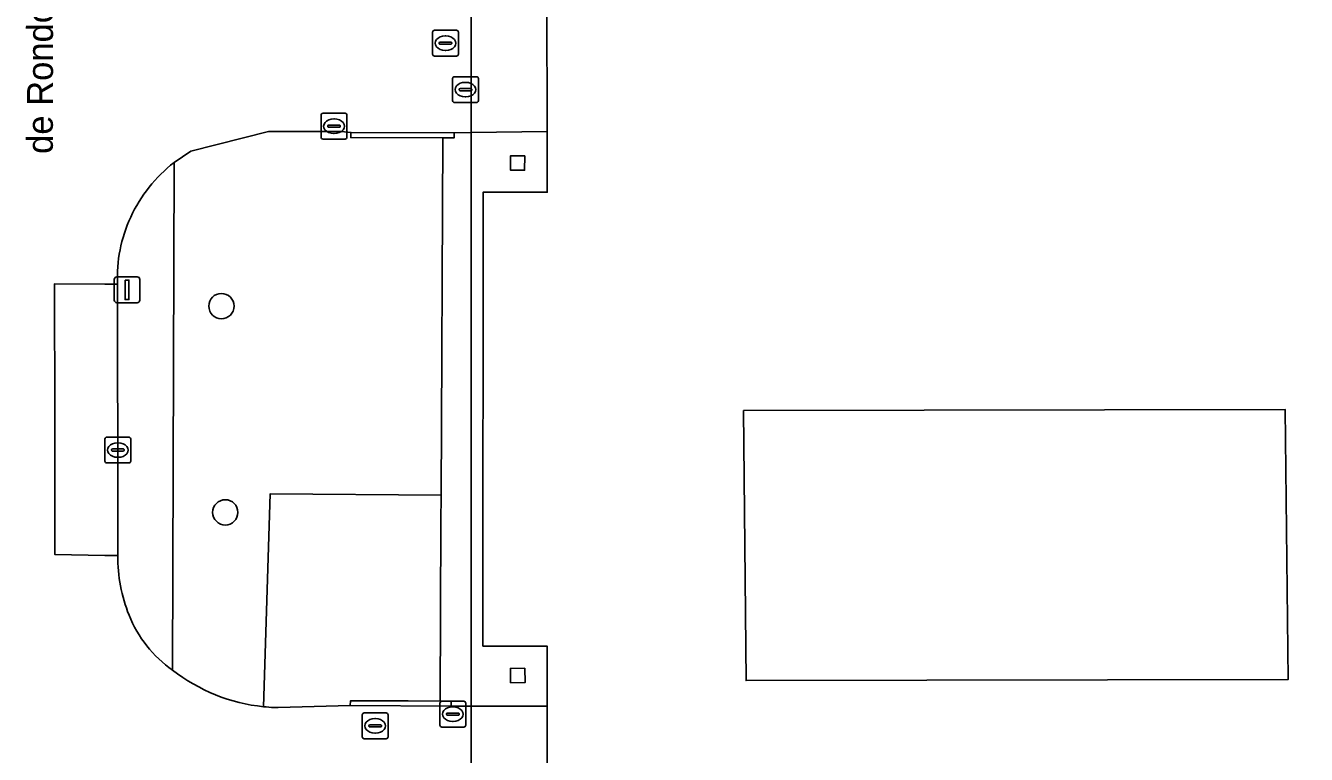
# Model space of a CAD drawing. Extents: x 161477 to 163040, y 383680 to 384871.
# Drawn here: x 162436.58 to 162486.12, y 384491.01 to 384519.2 of the extents above; entities that cross this region are included whole.
import ezdxf

# ---------------------------------------------------------------- set-up
doc = ezdxf.new("R2010")
doc.units = 0
for name, color, linetype in [('IMGEO_Berm_groen', 7, 'Continuous'), ('IMGEO_Boom', 7, 'Continuous'), ('IMGEO_Erf', 7, 'Continuous'), ('IMGEO_Groenvoorziening', 7, 'Continuous'), ('IMGEO_Kolk', 7, 'Continuous'), ('IMGEO_Lichtmast', 7, 'Continuous'), ('IMGEO_Muur', 7, 'Continuous'), ('IMGEO_Openbare_ruimte_label', 7, 'Continuous'), ('IMGEO_Pand', 7, 'Continuous'), ('IMGEO_Parkeervlak_open', 7, 'Continuous'), ('IMGEO_Rijbaan_lokaal_open', 7, 'Continuous'), ('IMGEO_Rioolput', 7, 'Continuous'), ('IMGEO_Voetpad_open', 7, 'Continuous')]:
    doc.layers.add(name, color=color, linetype=linetype)

msp = doc.modelspace()

# ---------------------------------------------------------------- linework, layer by layer
at = {"layer": 'IMGEO_Berm_groen'}
for points in [[(162442.26, 384494.267), (162442.32, 384513.904)], [(162440.13, 384509.201), (162440.141, 384500), (162440.142, 384498.826), (162440.14, 384498.699)]]:
    msp.add_lwpolyline(points, dxfattribs=at)
for centre, radius, start, end in [((162445.775, 384509.442), 5.643, 127.7526, 155.4251), ((162445.586, 384509.464), 5.462, 154.8124, 182.7637), ((162446.185, 384498.651), 6.045, 179.5463, 201.9241), ((162444.958, 384498.131), 4.712, 201.6274, 235.0786)]:
    msp.add_arc(centre, radius, start, end, dxfattribs=at)
at = {"layer": 'IMGEO_Boom'}
for centre in [(162444.15, 384508.35), (162444.3, 384500.37)]:
    msp.add_circle(centre, 0.489, dxfattribs=at)
at = {"layer": 'IMGEO_Erf'}
for points in [[(162456.752, 384515.102), (162453.809, 384515.068), (162453.809, 384500), (162453.809, 384492.869), (162456.749, 384492.871), (162456.746, 384495.198), (162454.266, 384495.199), (162454.276, 384512.753), (162456.756, 384512.752)], [(162455.882, 384513.608), (162455.332, 384513.614), (162455.338, 384514.166), (162455.888, 384514.16)], [(162485.415, 384493.903), (162485.305, 384504.347), (162464.353, 384504.306), (162464.448, 384493.862)], [(162455.34, 384493.779), (162455.331, 384494.334), (162455.886, 384494.343), (162455.895, 384493.788)]]:
    msp.add_lwpolyline(points, close=True, dxfattribs=at)
at = {"layer": 'IMGEO_Groenvoorziening'}
for points in [[(162452.712, 384514.865), (162449.155, 384514.872), (162449.162, 384515.071), (162448.793, 384515.11), (162445.978, 384515.107), (162442.972, 384514.34), (162442.32, 384513.904), (162442.26, 384494.267)], [(162445.784, 384492.85), (162446.036, 384501.083), (162452.647, 384501.039), (162452.712, 384514.865)]]:
    msp.add_lwpolyline(points, dxfattribs=at)
msp.add_arc((162446.507, 384499.738), 6.925, 232.1792, 264.0107, dxfattribs=at)
at = {"layer": 'IMGEO_Kolk'}
for p, q in [((162448.006, 384514.885), (162448.006, 384515.737)), ((162448.081, 384515.811), (162448.933, 384515.811)), ((162448.494, 384515.591), (162448.519, 384515.591)), ((162449.007, 384515.737), (162449.007, 384514.885)), ((162448.265, 384515.305), (162448.265, 384515.317)), ((162448.703, 384515.268), (162448.305, 384515.268)), ((162448.308, 384515.354), (162448.706, 384515.354)), ((162448.517, 384515.031), (162448.492, 384515.031)), ((162448.749, 384515.317), (162448.749, 384515.305)), ((162448.933, 384514.811), (162448.081, 384514.811)), ((162439.644, 384502.355), (162439.644, 384503.207)), ((162439.719, 384503.281), (162440.571, 384503.281)), ((162440.132, 384503.061), (162440.157, 384503.061)), ((162440.645, 384503.207), (162440.645, 384502.355)), ((162439.903, 384502.775), (162439.903, 384502.787)), ((162440.341, 384502.738), (162439.943, 384502.738)), ((162439.946, 384502.824), (162440.344, 384502.824)), ((162440.155, 384502.501), (162440.13, 384502.501)), ((162440.387, 384502.787), (162440.387, 384502.775)), ((162440.571, 384502.281), (162439.719, 384502.281)), ((162452.604, 384492.138), (162452.604, 384492.99)), ((162452.679, 384493.064), (162453.531, 384493.064)), ((162452.863, 384492.558), (162452.863, 384492.57)), ((162452.906, 384492.607), (162453.304, 384492.607)), ((162453.092, 384492.844), (162453.117, 384492.844)), ((162453.347, 384492.57), (162453.347, 384492.558)), ((162453.605, 384492.99), (162453.605, 384492.138)), ((162453.301, 384492.521), (162452.903, 384492.521)), ((162453.115, 384492.284), (162453.09, 384492.284)), ((162453.531, 384492.064), (162452.679, 384492.064))]:
    msp.add_line(p, q, dxfattribs=at)
for points in [[(162448.006, 384514.885), (162448.006, 384515.737)], [(162448.081, 384515.811), (162448.933, 384515.811)], [(162449.007, 384515.737), (162449.007, 384514.885)], [(162448.933, 384514.811), (162448.081, 384514.811)], [(162439.644, 384502.355), (162439.644, 384503.207)], [(162439.719, 384503.281), (162440.571, 384503.281)], [(162440.645, 384503.207), (162440.645, 384502.355)], [(162440.571, 384502.281), (162439.719, 384502.281)], [(162452.604, 384492.138), (162452.604, 384492.99)], [(162452.679, 384493.064), (162453.531, 384493.064)], [(162453.605, 384492.99), (162453.605, 384492.138)], [(162453.531, 384492.064), (162452.679, 384492.064)]]:
    msp.add_lwpolyline(points, dxfattribs=at)
for centre, radius, start, end in [((162448.083, 384515.735), 0.0765, 91.552, 178.448), ((162448.083, 384515.735), 0.0765, 91.552, 178.448), ((162448.931, 384515.735), 0.0765, 1.552, 88.448), ((162448.931, 384515.735), 0.0765, 1.552, 88.448), ((162448.083, 384514.887), 0.0765, 181.552, 268.448), ((162448.083, 384514.887), 0.0765, 181.552, 268.448), ((162448.305, 384515.314), 0.0403, 85.8775, 175.7526), ((162448.302, 384515.304), 0.0366, 178.938, 274.7102), ((162448.706, 384515.311), 0.043, 264.8664, 352.4533), ((162448.71, 384515.316), 0.0386, 1.7309, 96.639), ((162448.931, 384514.887), 0.0765, 271.552, 358.448), ((162448.931, 384514.887), 0.0765, 271.552, 358.448), ((162439.721, 384503.205), 0.0765, 91.552, 178.448), ((162439.721, 384503.205), 0.0765, 91.552, 178.448), ((162440.569, 384503.205), 0.0765, 1.552, 88.448), ((162440.569, 384503.205), 0.0765, 1.552, 88.448), ((162439.943, 384502.784), 0.0403, 85.8775, 175.7526), ((162439.94, 384502.774), 0.0366, 178.938, 274.7102), ((162440.344, 384502.781), 0.043, 264.8664, 352.4533), ((162440.348, 384502.786), 0.0386, 1.7309, 96.639), ((162439.721, 384502.357), 0.0765, 181.552, 268.448), ((162439.721, 384502.357), 0.0765, 181.552, 268.448), ((162440.569, 384502.357), 0.0765, 271.552, 358.448), ((162440.569, 384502.357), 0.0765, 271.552, 358.448), ((162452.681, 384492.988), 0.0765, 91.552, 178.448), ((162452.681, 384492.988), 0.0765, 91.552, 178.448), ((162452.903, 384492.567), 0.0403, 85.8775, 175.7526), ((162453.308, 384492.569), 0.0386, 1.7309, 96.639), ((162453.529, 384492.988), 0.0765, 1.552, 88.448), ((162453.529, 384492.988), 0.0765, 1.552, 88.448), ((162452.681, 384492.14), 0.0765, 181.552, 268.448), ((162452.681, 384492.14), 0.0765, 181.552, 268.448), ((162452.9, 384492.557), 0.0366, 178.938, 274.7102), ((162453.304, 384492.564), 0.043, 264.8664, 352.4533), ((162453.529, 384492.14), 0.0765, 271.552, 358.448), ((162453.529, 384492.14), 0.0765, 271.552, 358.448)]:
    msp.add_arc(centre, radius, start, end, dxfattribs=at)
for centre, major_axis, ratio, start_param, end_param in [((162448.493, 384515.311), (-0.387, 0.002), 0.722429, 4.712389, 7.853982), ((162448.518, 384515.311), (-0.39, 0.002), 0.717154, 1.570796, 4.712389), ((162440.131, 384502.781), (-0.387, 0.002), 0.722429, 4.712389, 7.853982), ((162440.156, 384502.781), (-0.39, 0.002), 0.717154, 1.570796, 4.712389), ((162453.091, 384492.564), (-0.387, 0.002), 0.722429, 4.712389, 7.853982), ((162453.116, 384492.564), (-0.39, 0.002), 0.717154, 1.570796, 4.712389)]:
    msp.add_ellipse(centre, major_axis=major_axis, ratio=ratio, start_param=start_param, end_param=end_param, dxfattribs=at)
at = {"layer": 'IMGEO_Lichtmast'}
for p, q in [((162440.105, 384509.48), (162440.895, 384509.48)), ((162440.895, 384509.48), (162440.105, 384509.48)), ((162440.005, 384508.58), (162440.005, 384509.38)), ((162440.005, 384509.38), (162440.005, 384508.58)), ((162440.995, 384509.38), (162440.995, 384508.58)), ((162440.995, 384508.58), (162440.995, 384509.38)), ((162440.895, 384508.48), (162440.105, 384508.48)), ((162440.105, 384508.48), (162440.895, 384508.48))]:
    msp.add_line(p, q, dxfattribs=at)
msp.add_lwpolyline([(162440.425, 384509.355), (162440.575, 384509.355), (162440.575, 384508.605), (162440.425, 384508.605), (162440.425, 384509.355)], dxfattribs=at)
for centre, start, end in [((162440.105, 384509.38), 90, 180), ((162440.105, 384509.38), 90, 180), ((162440.895, 384509.38), 0, 90), ((162440.895, 384509.38), 360, 90), ((162440.105, 384508.58), 180, 270), ((162440.105, 384508.58), 180, 270), ((162440.895, 384508.58), 270, 0), ((162440.895, 384508.58), 270, 0)]:
    msp.add_arc(centre, 0.1, start, end, dxfattribs=at)
at = {"layer": 'IMGEO_Muur'}
for points in [[(162449.162, 384515.071), (162449.155, 384514.872), (162452.712, 384514.865), (162453.154, 384514.86), (162453.154, 384515.06)], [(162453.04, 384493.069), (162452.61, 384493.072), (162451.375, 384493.076), (162449.145, 384493.083), (162449.137, 384492.9), (162453.038, 384492.869)]]:
    msp.add_lwpolyline(points, close=True, dxfattribs=at)
at = {"layer": 'IMGEO_Pand'}
msp.add_lwpolyline([(162494.147, 384487.804), (162494.144, 384495.19), (162496.624, 384495.19), (162496.623, 384512.746), (162494.143, 384512.746), (162494.14, 384520.105), (162494.139, 384522.465), (162496.619, 384522.463), (162496.627, 384532.568), (162491.603, 384532.568), (162488.974, 384532.568), (162458.862, 384532.566), (162456.823, 384532.566), (162454.274, 384532.566), (162454.261, 384522.46), (162456.741, 384522.457), (162456.745, 384520.114), (162456.752, 384515.102), (162456.756, 384512.752), (162454.276, 384512.753), (162454.266, 384495.199), (162456.746, 384495.198), (162456.749, 384492.871), (162456.756, 384487.762)], dxfattribs=at)
for points in [[(162455.888, 384514.16), (162455.338, 384514.166), (162455.332, 384513.614), (162455.882, 384513.608)], [(162485.305, 384504.347), (162485.415, 384493.903), (162464.448, 384493.862), (162464.353, 384504.306)], [(162455.886, 384494.343), (162455.331, 384494.334), (162455.34, 384493.779), (162455.895, 384493.788)]]:
    msp.add_lwpolyline(points, close=True, dxfattribs=at)
at = {"layer": 'IMGEO_Parkeervlak_open'}
msp.add_lwpolyline([(162440.13, 384509.201), (162439.647, 384509.201), (162437.695, 384509.215), (162437.71, 384504.031), (162437.706, 384498.742), (162439.641, 384498.708), (162440.14, 384498.699), (162440.142, 384498.826), (162440.141, 384500)], close=True, dxfattribs=at)
at = {"layer": 'IMGEO_Rijbaan_lokaal_open'}
for points in [[(162442.32, 384513.904), (162442.972, 384514.34), (162445.978, 384515.107), (162448.793, 384515.11), (162449.162, 384515.071), (162453.154, 384515.06), (162453.809, 384515.068), (162453.81, 384520.131), (162453.166, 384520.135), (162449.152, 384520.112), (162448.884, 384520.098), (162445.987, 384520.097)], [(162440.14, 384498.699), (162439.641, 384498.708), (162437.706, 384498.742), (162437.71, 384504.031), (162437.695, 384509.215), (162439.647, 384509.201), (162440.13, 384509.201)], [(162445.309, 384487.742), (162449.132, 384487.764), (162452.915, 384487.777), (162453.138, 384487.785), (162453.142, 384487.581), (162453.146, 384487.39), (162453.808, 384487.393), (162453.809, 384492.869), (162453.038, 384492.869), (162449.137, 384492.9), (162446.347, 384492.824), (162446.191, 384492.82)]]:
    msp.add_lwpolyline(points, dxfattribs=at)
for centre, radius, start, end in [((162445.775, 384509.442), 5.643, 127.7526, 155.4251), ((162445.586, 384509.464), 5.462, 154.8124, 182.7637), ((162446.185, 384498.651), 6.045, 179.5463, 201.9241), ((162444.958, 384498.131), 4.712, 201.6274, 235.0786), ((162446.507, 384499.738), 6.925, 232.1792, 264.0107), ((162446.493, 384499.689), 6.875, 264.0836, 267.485)]:
    msp.add_arc(centre, radius, start, end, dxfattribs=at)
at = {"layer": 'IMGEO_Rioolput'}
for p, q in [((162452.318, 384518.096), (162452.318, 384518.948)), ((162452.393, 384519.022), (162453.245, 384519.022)), ((162453.319, 384518.948), (162453.319, 384518.096)), ((162452.577, 384518.516), (162452.577, 384518.528)), ((162453.015, 384518.479), (162452.617, 384518.479)), ((162452.62, 384518.565), (162453.018, 384518.565)), ((162452.806, 384518.802), (162452.831, 384518.802)), ((162453.061, 384518.528), (162453.061, 384518.516)), ((162453.245, 384518.022), (162452.393, 384518.022)), ((162452.829, 384518.242), (162452.804, 384518.242)), ((162453.094, 384516.3), (162453.094, 384517.152)), ((162453.169, 384517.226), (162454.021, 384517.226)), ((162453.582, 384517.006), (162453.607, 384517.006)), ((162454.095, 384517.152), (162454.095, 384516.3)), ((162453.353, 384516.72), (162453.353, 384516.732)), ((162453.791, 384516.683), (162453.393, 384516.683)), ((162453.396, 384516.769), (162453.794, 384516.769)), ((162453.605, 384516.446), (162453.58, 384516.446)), ((162453.837, 384516.732), (162453.837, 384516.72)), ((162454.021, 384516.226), (162453.169, 384516.226)), ((162449.674, 384492.61), (162450.526, 384492.61)), ((162449.599, 384491.684), (162449.599, 384492.536)), ((162449.858, 384492.104), (162449.858, 384492.116)), ((162449.901, 384492.153), (162450.299, 384492.153)), ((162450.087, 384492.39), (162450.112, 384492.39)), ((162450.342, 384492.116), (162450.342, 384492.104)), ((162450.6, 384492.536), (162450.6, 384491.684)), ((162450.526, 384491.61), (162449.674, 384491.61)), ((162450.296, 384492.067), (162449.898, 384492.067)), ((162450.11, 384491.83), (162450.085, 384491.83))]:
    msp.add_line(p, q, dxfattribs=at)
for points in [[(162452.318, 384518.096), (162452.318, 384518.948)], [(162452.393, 384519.022), (162453.245, 384519.022)], [(162453.319, 384518.948), (162453.319, 384518.096)], [(162453.245, 384518.022), (162452.393, 384518.022)], [(162453.094, 384516.3), (162453.094, 384517.152)], [(162453.169, 384517.226), (162454.021, 384517.226)], [(162454.095, 384517.152), (162454.095, 384516.3)], [(162454.021, 384516.226), (162453.169, 384516.226)], [(162449.674, 384492.61), (162450.526, 384492.61)], [(162449.599, 384491.684), (162449.599, 384492.536)], [(162450.6, 384492.536), (162450.6, 384491.684)], [(162450.526, 384491.61), (162449.674, 384491.61)]]:
    msp.add_lwpolyline(points, dxfattribs=at)
for centre, radius, start, end in [((162452.395, 384518.946), 0.0765, 91.552, 178.448), ((162452.395, 384518.946), 0.0765, 91.552, 178.448), ((162453.243, 384518.946), 0.0765, 1.552, 88.448), ((162453.243, 384518.946), 0.0765, 1.552, 88.448), ((162452.617, 384518.525), 0.0403, 85.8775, 175.7526), ((162452.614, 384518.515), 0.0366, 178.938, 274.7102), ((162453.018, 384518.522), 0.043, 264.8664, 352.4533), ((162453.022, 384518.527), 0.0386, 1.7309, 96.639), ((162452.395, 384518.098), 0.0765, 181.552, 268.448), ((162452.395, 384518.098), 0.0765, 181.552, 268.448), ((162453.243, 384518.098), 0.0765, 271.552, 358.448), ((162453.243, 384518.098), 0.0765, 271.552, 358.448), ((162453.171, 384517.15), 0.0765, 91.552, 178.448), ((162453.171, 384517.15), 0.0765, 91.552, 178.448), ((162454.019, 384517.15), 0.0765, 1.552, 88.448), ((162454.019, 384517.15), 0.0765, 1.552, 88.448), ((162453.393, 384516.729), 0.0403, 85.8775, 175.7526), ((162453.39, 384516.719), 0.0366, 178.938, 274.7102), ((162453.794, 384516.726), 0.043, 264.8664, 352.4533), ((162453.798, 384516.731), 0.0386, 1.7309, 96.639), ((162453.171, 384516.302), 0.0765, 181.552, 268.448), ((162453.171, 384516.302), 0.0765, 181.552, 268.448), ((162454.019, 384516.302), 0.0765, 271.552, 358.448), ((162454.019, 384516.302), 0.0765, 271.552, 358.448), ((162449.676, 384492.534), 0.0765, 91.552, 178.448), ((162449.676, 384492.534), 0.0765, 91.552, 178.448), ((162450.524, 384492.534), 0.0765, 1.552, 88.448), ((162450.524, 384492.534), 0.0765, 1.552, 88.448), ((162449.898, 384492.113), 0.0403, 85.8775, 175.7526), ((162449.895, 384492.103), 0.0366, 178.938, 274.7102), ((162450.299, 384492.11), 0.043, 264.8664, 352.4533), ((162450.303, 384492.115), 0.0386, 1.7309, 96.639), ((162449.676, 384491.686), 0.0765, 181.552, 268.448), ((162449.676, 384491.686), 0.0765, 181.552, 268.448), ((162450.524, 384491.686), 0.0765, 271.552, 358.448), ((162450.524, 384491.686), 0.0765, 271.552, 358.448)]:
    msp.add_arc(centre, radius, start, end, dxfattribs=at)
for centre, major_axis, ratio, start_param, end_param in [((162452.805, 384518.522), (-0.387, 0.002), 0.722429, 4.712389, 7.853982), ((162452.83, 384518.522), (-0.39, 0.002), 0.717154, 1.570796, 4.712389), ((162453.581, 384516.726), (-0.387, 0.002), 0.722429, 4.712389, 7.853982), ((162453.606, 384516.726), (-0.39, 0.002), 0.717154, 1.570796, 4.712389), ((162450.086, 384492.11), (-0.387, 0.002), 0.722429, 4.712389, 7.853982), ((162450.111, 384492.11), (-0.39, 0.002), 0.717154, 1.570796, 4.712389)]:
    msp.add_ellipse(centre, major_axis=major_axis, ratio=ratio, start_param=start_param, end_param=end_param, dxfattribs=at)
at = {"layer": 'IMGEO_Voetpad_open'}
for points in [[(162456.745, 384520.114), (162453.81, 384520.131), (162453.809, 384515.068), (162456.752, 384515.102)], [(162453.809, 384515.068), (162453.154, 384515.06), (162453.154, 384514.86), (162452.712, 384514.865), (162452.647, 384501.039), (162452.642, 384500), (162452.61, 384493.072), (162453.04, 384493.069), (162453.038, 384492.869), (162453.809, 384492.869), (162453.809, 384500)], [(162456.749, 384492.871), (162453.809, 384492.869), (162453.808, 384487.393), (162454.16, 384487.394), (162454.138, 384487.791), (162456.756, 384487.762)]]:
    msp.add_lwpolyline(points, close=True, dxfattribs=at)
for points in [[(162452.642, 384500), (162452.647, 384501.039), (162446.036, 384501.083), (162445.784, 384492.85)], [(162446.191, 384492.82), (162446.347, 384492.824), (162449.137, 384492.9), (162449.145, 384493.083), (162451.375, 384493.076), (162452.61, 384493.072), (162452.642, 384500)]]:
    msp.add_lwpolyline(points, dxfattribs=at)
msp.add_arc((162446.493, 384499.689), 6.875, 264.0836, 267.485, dxfattribs=at)

# ---------------------------------------------------------------- texts
at = {"layer": 'IMGEO_Openbare_ruimte_label'}
msp.add_text('de Rondom', height=1, rotation=89.8854, dxfattribs=at).set_placement((162437.628, 384514.238))

doc.saveas('drawing.dxf')
